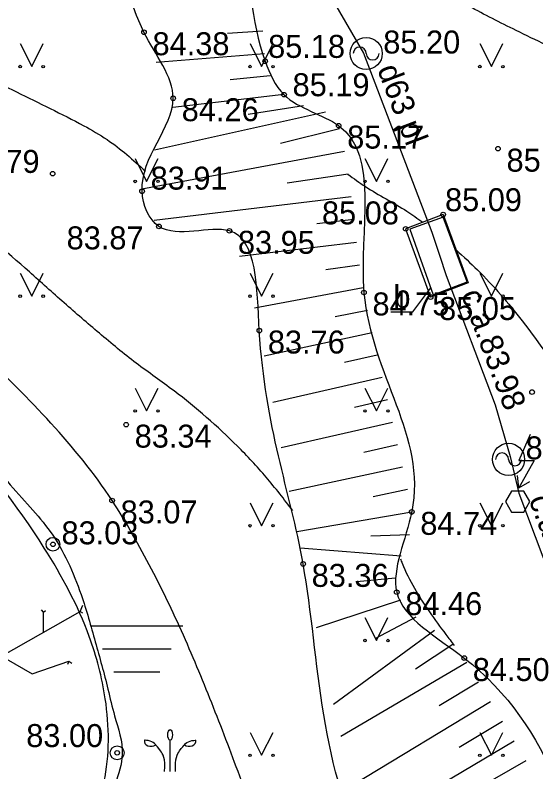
# Model space of a CAD drawing. Extents: x 576692 to 577659, y 273254 to 273799.
# Drawn here: x 576827.14 to 576838.47, y 273642.14 to 273658.62 of the extents above; entities that cross this region are included whole.
import ezdxf

# ---------------------------------------------------------------- set-up
doc = ezdxf.new("R2010")
doc.units = 0
for name, color, linetype in [('APGS_VADP_ZSPR_####_I', 7, 'Continuous'), ('BUVE_BALK_####_####_#', 7, 'Continuous'), ('BUVE_COKL_####_####_#', 7, 'Continuous'), ('BUVE_EKAS_ADRS_TKST_#', 7, 'Continuous'), ('DREN_ELEM_####_####_#', 7, 'Continuous'), ('ELEK_STTP_####_TKST_#', 7, 'Continuous'), ('ELEK_STUT_####_####_#', 7, 'Continuous'), ('ELEK_VADV_ZSPR_####_#', 7, 'Continuous'), ('GAZE_ELEM_####_####_#', 7, 'Continuous'), ('GAZE_VADP_VSP1_TKST_#', 7, 'Continuous'), ('GAZE_VADP_VSP2_TKST_#', 7, 'Continuous'), ('GAZE_VADP_ZSPD_####_#', 7, 'Continuous'), ('GEOD_ELEM_####_TKST_#', 7, 'Continuous'), ('GEOD_SITP_####_TKST_#', 7, 'Continuous'), ('HIDT_REZV_####_TKST_#', 7, 'Continuous'), ('LKAN_ELEM_PAST_TKST_#', 7, 'Continuous'), ('LKAN_VADP_PAST_####_I', 7, 'Continuous'), ('NORB_ZOGS_ZSTP_####_#', 7, 'Continuous'), ('RELJ_ELEM_####_####_#', 7, 'Continuous'), ('ROBZ_PROJ_####_####_#', 7, 'Continuous'), ('ROBZ_UZMR_####_####_#', 7, 'Continuous'), ('SAKT_ELEM_####_####_#', 7, 'Continuous')]:
    doc.layers.add(name, color=color, linetype=linetype)

msp = doc.modelspace()

# ---------------------------------------------------------------- linework, layer by layer
at = {"layer": 'APGS_VADP_ZSPR_####_I'}
for p, q in [((576835.788, 273652.157), (576836.185, 273652.683)), ((576835.316, 273652.157), (576835.788, 273652.157))]:
    msp.add_line(p, q, dxfattribs=at)
at = {"layer": 'BUVE_BALK_####_####_#'}
msp.add_spline([(576843.962, 273614.058), (576844.061, 273614.968), (576844.056, 273615.422), (576844.009, 273615.647), (576843.929, 273615.871), (576843.188, 273617.285), (576842.349, 273618.576), (576841.503, 273619.835), (576840.74, 273621.151), (576839.956, 273622.704), (576839.175, 273624.261), (576838.411, 273625.828), (576837.679, 273627.41), (576834.606, 273634.723), (576833.948, 273636.492), (576833.335, 273638.276), (576832.73, 273640.065), (576832.099, 273641.846), (576831.495, 273643.442), (576830.844, 273645.017), (576830.108, 273646.557), (576829.696, 273647.31), (576829.249, 273648.05), (576827.918, 273649.735), (576826.421, 273651.267), (576825.74, 273651.93), (576825.034, 273652.567), (576823.591, 273653.806), (576822.167, 273655.062), (576821.487, 273655.721), (576821.159, 273656.063), (576820.84, 273656.414), (576819.349, 273658.497), (576818.708, 273659.617), (576814.946, 273663.491)], degree=3, dxfattribs=at)
at = {"layer": 'BUVE_COKL_####_####_#'}
msp.add_line((576838.094, 273648.325), (576838.335, 273648.464), dxfattribs=at)
msp.add_lwpolyline([(576838.343, 273649.487), (576838.094, 273648.924), (576838.43, 273648.924), (576838.094, 273648.325), (576838.072, 273648.595)], dxfattribs=at)
msp.add_lwpolyline([(576837.938, 273647.795), (576838.204, 273647.795), (576838.337, 273648.025), (576838.204, 273648.256), (576837.938, 273648.256), (576837.805, 273648.025)], close=True, dxfattribs=at)
at = {"layer": 'BUVE_EKAS_ADRS_TKST_#'}
for p, q in [((576828.553, 273645.636), (576828.611, 273645.772)), ((576826.847, 273644.659), (576828.553, 273645.636)), ((576827.759, 273645.616), (576827.714, 273645.671)), ((576827.759, 273645.616), (576827.802, 273645.652)), ((576827.759, 273645.181), (576827.759, 273645.616)), ((576828.553, 273645.636), (576828.608, 273645.603)), ((576826.129, 273645.078), (576827.509, 273644.272)), ((576827.509, 273644.272), (576828.307, 273644.55)), ((576828.307, 273644.55), (576828.276, 273644.477)), ((576828.307, 273644.55), (576828.375, 273644.51))]:
    msp.add_line(p, q, dxfattribs=at)
for centre in [(576827.963, 273647.096), (576829.36, 273642.555)]:
    msp.add_circle(centre, 0.15, dxfattribs=at)
at = {"layer": 'DREN_ELEM_####_####_#'}
for points in [[(576836.452, 273654.278), (576835.635, 273653.967)], [(576836.452, 273654.278), (576836.994, 273652.792)], [(576835.635, 273653.967), (576836.177, 273652.481)], [(576836.994, 273652.792), (576836.177, 273652.481)]]:
    msp.add_lwpolyline(points, dxfattribs=at)
at = {"layer": 'ELEK_STUT_####_####_#'}
msp.add_spline([(576839.206, 273617.748), (576838.954, 273618.53), (576838.466, 273620.108), (576837.419, 273621.993), (576834.991, 273625.372), (576831.446, 273630.887), (576829.576, 273634.322), (576828.976, 273635.746), (576828.683, 273637.604), (576828.501, 273639.363), (576828.627, 273640.396), (576829.073, 273641.918), (576829.101, 273643.733), (576828.752, 273645.088), (576827.775, 273647.015), (576825.738, 273649.681), (576823.742, 273651.818), (576819.346, 273656.258), (576817.713, 273658.003), (576816.415, 273660.517), (576814.84, 273663.385), (576813.875, 273664.231), (576812.937, 273664.984)], degree=3, dxfattribs=at)
at = {"layer": 'ELEK_VADV_ZSPR_####_#'}
for points in [[(576836.452, 273654.224), (576835.725, 273653.956)], [(576836.97, 273652.811), (576836.452, 273654.224)], [(576835.725, 273653.956), (576836.237, 273652.529)], [(576836.237, 273652.529), (576836.97, 273652.811)]]:
    msp.add_lwpolyline(points, dxfattribs=at)
at = {"layer": 'GAZE_ELEM_####_####_#'}
for p, q in [((576832.531, 273658.274), (576831.76, 273658.224)), ((576832.567, 273657.776), (576830.206, 273657.586)), ((576832.687, 273657.296), (576831.819, 273657.214)), ((576832.984, 273656.895), (576830.573, 273656.61)), ((576833.41, 273656.649), (576832.206, 273656.457)), ((576833.889, 273656.504), (576830.17, 273655.678)), ((576834.196, 273656.142), (576832.914, 273655.825)), ((576834.302, 273655.653), (576829.899, 273654.828)), ((576834.384, 273655.16), (576833.061, 273654.963)), ((576834.45, 273654.665), (576830.167, 273654.15)), ((576834.508, 273654.168), (576833.703, 273654.077)), ((576834.564, 273653.671), (576832.018, 273653.364)), ((576834.629, 273653.175), (576833.898, 273653.072)), ((576834.709, 273652.682), (576832.348, 273652.237)), ((576834.806, 273652.191), (576834.102, 273652.047)), ((576834.909, 273651.702), (576832.559, 273651.19)), ((576835.017, 273651.214), (576834.308, 273651.055)), ((576835.128, 273650.726), (576832.747, 273650.182)), ((576835.239, 273650.239), (576834.519, 273650.074)), ((576835.351, 273649.751), (576832.928, 273649.198)), ((576835.461, 273649.264), (576834.728, 273649.099)), ((576835.569, 273648.775), (576833.104, 273648.244)), ((576835.672, 273648.286), (576834.928, 273648.133)), ((576835.769, 273647.796), (576833.269, 273647.368)), ((576835.716, 273647.304), (576834.878, 273647.273)), ((576835.537, 273646.837), (576833.337, 273647.015)), ((576835.405, 273646.357), (576834.57, 273646.279)), ((576835.523, 273645.88), (576833.692, 273645.276)), ((576835.856, 273645.51), (576834.968, 273645.04)), ((576836.262, 273645.219), (576834.064, 273643.604)), ((576836.66, 273644.917), (576835.85, 273644.38)), ((576836.965, 273644.524), (576834.227, 273642.911)), ((576837.221, 273644.095), (576836.362, 273643.577)), ((576837.48, 273643.667), (576834.485, 273641.851)), ((576837.739, 273643.239), (576836.8, 273642.672)), ((576837.995, 273642.81), (576834.732, 273640.873)), ((576838.247, 273642.378), (576837.227, 273641.793))]:
    msp.add_line(p, q, dxfattribs=at)
msp.add_spline([(576832.752, 273667.765), (576832.509, 273663.16), (576832.58, 273657.617), (576832.99, 273656.888), (576834.178, 273656.214), (576834.728, 273652.581), (576835.768, 273647.802), (576835.442, 273646.054), (576836.91, 273644.618), (576839.764, 273638.662), (576839.933, 273637.528), (576840.475, 273632.274), (576842.148, 273628.271), (576842.73, 273626.244), (576843.067, 273625.31), (576843.946, 273624.925), (576846.1, 273624.888), (576850.915, 273625.009), (576852.538, 273625.231), (576854.761, 273624.575), (576855.668, 273623.408), (576855.354, 273621.987), (576854.583, 273621.023), (576855.053, 273620.278), (576855.05, 273620.08), (576854.604, 273618.921), (576854.165, 273617.889), (576853.774, 273617.488), (576853.674, 273617.252), (576853.77, 273616.967), (576854.827, 273616.356), (576854.95, 273616.221), (576855.722, 273614.848), (576857.549, 273612.349), (576858.206, 273610.078), (576857.63, 273607.292), (576856.966, 273605.786), (576854.948, 273601.016)], degree=3, dxfattribs=at)
at = {"layer": 'GAZE_VADP_VSP1_TKST_#'}
msp.add_lwpolyline([(576814.623, 273733.653), (576817.063, 273724.657), (576818.037, 273722.502), (576819.666, 273719.476), (576820.185, 273717.745), (576820.81, 273714.191), (576823.447, 273704.354), (576823.628, 273703.505), (576826.691, 273690.106), (576827.562, 273685.648), (576828.56, 273678.773), (576829.128, 273672.447), (576829.408, 273667.426), (576830.516, 273663.952), (576831.144, 273662.885), (576833.216, 273660.013), (576833.933, 273659.148), (576834.717, 273657.795), (576836.208, 273653.892), (576836.372, 273653.396)], dxfattribs=at)
at = {"layer": 'GAZE_VADP_VSP2_TKST_#'}
msp.add_lwpolyline([(576836.372, 273653.396), (576836.519, 273652.953), (576837.582, 273650.133), (576837.906, 273649.009), (576838.095, 273648.207), (576839.874, 273643.493), (576841.093, 273641.261), (576843.166, 273638.464), (576845.597, 273635.684), (576846.78, 273634.715), (576850.695, 273632.125), (576852.662, 273630.867), (576855.046, 273629.082), (576856.199, 273627.876), (576857.289, 273626.424), (576859.457, 273622.595), (576859.975, 273621.094), (576860.513, 273618.031), (576860.503, 273617.465), (576860.358, 273616.452), (576860.419, 273615.51), (576860.941, 273611.653), (576861.574, 273601.614), (576861.576, 273595.267)], dxfattribs=at)
at = {"layer": 'GEOD_ELEM_####_TKST_#'}
msp.add_spline([(576820.413, 273662.342), (576820.718, 273661.783), (576820.914, 273661.447), (576821.377, 273660.86), (576821.646, 273660.597), (576821.928, 273660.345), (576823.08, 273659.395), (576824.294, 273658.535), (576824.644, 273658.313), (576824.996, 273658.095), (576825.714, 273657.685), (576826.439, 273657.309), (576827.172, 273656.947), (576827.904, 273656.587), (576828.631, 273656.213), (576829.141, 273655.91), (576829.975, 273655.224)], degree=3, dxfattribs=at)
at = {"layer": 'GEOD_SITP_####_TKST_#'}
for points in [[(576833.182, 273647.829), (576832.6, 273648.558), (576831.974, 273649.235), (576830.596, 273650.438), (576829.776, 273651.04), (576828.973, 273651.693), (576828.207, 273652.354), (576827.45, 273653.028), (576825.914, 273654.346), (576824.278, 273655.607), (576822.654, 273656.816), (576821.919, 273657.367), (576820.789, 273658.448), (576820.318, 273659.079), (576819.919, 273659.758), (576819.748, 273660.132), (576819.6, 273660.514), (576819.455, 273660.896), (576819.29, 273661.269), (576817.998, 273663.791), (576817.745, 273664.23), (576817.477, 273664.66), (576817.212, 273665.093), (576816.97, 273665.539), (576814.941, 273667.692), (576815.645, 273668.941), (576815.71, 273669.145)], [(576861.944, 273637.196), (576861.726, 273637.417), (576860.901, 273638.131), (576860.127, 273638.798), (576858.978, 273639.657), (576858.395, 273640.077), (576857.84, 273640.53), (576857.564, 273640.785), (576857.316, 273641.018), (576856.597, 273641.49), (576856.2, 273641.67), (576855.798, 273641.837), (576855.593, 273641.907), (576855.382, 273641.961), (576855.173, 273642.017), (576854.971, 273642.095), (576854.43, 273642.415), (576853.964, 273642.77), (576853.807, 273642.89), (576853.719, 273642.985), (576853.606, 273643.166), (576853.406, 273643.456), (576852.886, 273644.111), (576852.33, 273644.736), (576851.768, 273645.358), (576851.229, 273646.003), (576850.524, 273647.121), (576849.856, 273649.094), (576849.566, 273649.945), (576849.363, 273650.71), (576849.197, 273651.566), (576849.122, 273651.997), (576849.027, 273652.425), (576848.722, 273653.106), (576848.503, 273653.417), (576848.252, 273653.711), (576847.538, 273654.384), (576846.74, 273654.934), (576846.125, 273655.24), (576845.589, 273655.423), (576845.052, 273655.599), (576844.514, 273655.774), (576843.979, 273655.956), (576840.467, 273657.219), (576839.349, 273657.676), (576838.036, 273658.288), (576837.017, 273658.817), (576836.521, 273659.108), (576836.035, 273659.42), (576835.446, 273659.937), (576833.078, 273662.646), (576832.622, 273663.212), (576832.525, 273663.418)], [(576834.38, 273655.155), (576834.759, 273654.889), (576835.21, 273654.619), (576835.663, 273654.35), (576836.011, 273654.11)], [(576836.737, 273653.507), (576837.199, 273653.071), (576838.168, 273651.964), (576839.276, 273650.389), (576839.675, 273649.775), (576840.068, 273649.157), (576840.874, 273647.935), (576842.937, 273645.043), (576843.644, 273644.077), (576844.358, 273643.116), (576845.071, 273642.154), (576845.776, 273641.185), (576846.532, 273639.939), (576848.959, 273635.068), (576849.467, 273633.911), (576849.494, 273633.87), (576849.54, 273633.844), (576849.669, 273633.76), (576849.716, 273633.696), (576849.75, 273633.628), (576849.789, 273633.484), (576849.818, 273633.184), (576849.885, 273632.56), (576849.923, 273631.934), (576849.964, 273631.308), (576850.042, 273630.684), (576850.228, 273630.011), (576850.401, 273629.706), (576850.514, 273629.568), (576850.649, 273629.442), (576850.839, 273629.33), (576851.04, 273629.256), (576851.437, 273629.127), (576852.241, 273628.927), (576852.405, 273628.885), (576852.774, 273628.757), (576853.14, 273628.623), (576853.871, 273628.35), (576855.336, 273627.811), (576856.838, 273627.284), (576857.811, 273626.95), (576859.757, 273626.119), (576860.71, 273625.654), (576861.662, 273625.19), (576862.208, 273624.916), (576862.747, 273624.63), (576863.288, 273624.343), (576863.84, 273624.071), (576864.734, 273623.812), (576865.684, 273623.739), (576866.647, 273623.686), (576867.118, 273623.618), (576867.35, 273623.56), (576867.582, 273623.491), (576867.793, 273623.35), (576869.286, 273620.101), (576869.949, 273618.673), (576870.065, 273618.383)], [(576835.521, 273646.78), (576835.559, 273646.683), (576836.151, 273645.625), (576836.509, 273645.133), (576836.692, 273644.891)]]:
    msp.add_spline(points, degree=3, dxfattribs=at)
at = {"layer": 'LKAN_ELEM_PAST_TKST_#'}
for p, q in [((576827.25, 273658), (576827.5, 273657.5)), ((576827.5, 273657.5), (576827.75, 273658)), ((576832.25, 273658), (576832.5, 273657.5)), ((576832.5, 273657.5), (576832.75, 273658)), ((576837.25, 273658), (576837.5, 273657.5)), ((576837.5, 273657.5), (576837.75, 273658)), ((576829.75, 273655.5), (576830, 273655)), ((576830, 273655), (576830.25, 273655.5)), ((576834.75, 273655.5), (576835, 273655)), ((576835, 273655), (576835.25, 273655.5)), ((576827.25, 273653), (576827.5, 273652.5)), ((576827.5, 273652.5), (576827.75, 273653)), ((576832.25, 273653), (576832.5, 273652.5)), ((576832.5, 273652.5), (576832.75, 273653)), ((576837.25, 273653), (576837.5, 273652.5)), ((576837.5, 273652.5), (576837.75, 273653)), ((576829.75, 273650.5), (576830, 273650)), ((576830, 273650), (576830.25, 273650.5)), ((576834.75, 273650.5), (576835, 273650)), ((576835, 273650), (576835.25, 273650.5)), ((576832.25, 273648), (576832.5, 273647.5)), ((576832.5, 273647.5), (576832.75, 273648)), ((576837.25, 273648), (576837.5, 273647.5)), ((576837.5, 273647.5), (576837.75, 273648)), ((576834.75, 273645.5), (576835, 273645)), ((576835, 273645), (576835.25, 273645.5)), ((576828.787, 273645.321), (576830.787, 273645.321)), ((576829.037, 273644.821), (576830.537, 273644.821)), ((576829.287, 273644.321), (576830.287, 273644.321)), ((576832.25, 273643), (576832.5, 273642.5)), ((576832.5, 273642.5), (576832.75, 273643)), ((576837.25, 273643), (576837.5, 273642.5)), ((576837.5, 273642.5), (576837.75, 273643)), ((576830.511, 273642.151), (576830.511, 273642.831))]:
    msp.add_line(p, q, dxfattribs=at)
for centre, radius in [((576827.25, 273657.5), 0.028), ((576827.75, 273657.5), 0.0263), ((576832.25, 273657.5), 0.028), ((576832.75, 273657.5), 0.0263), ((576837.25, 273657.5), 0.028), ((576837.75, 273657.5), 0.0263), ((576829.75, 273655), 0.028), ((576830.25, 273655), 0.0263), ((576834.75, 273655), 0.028), ((576835.25, 273655), 0.0263), ((576827.25, 273652.5), 0.028), ((576827.75, 273652.5), 0.0263), ((576832.25, 273652.5), 0.028), ((576832.75, 273652.5), 0.0263), ((576837.25, 273652.5), 0.028), ((576837.75, 273652.5), 0.0263), ((576829.75, 273650), 0.028), ((576830.25, 273650), 0.0263), ((576834.75, 273650), 0.028), ((576835.25, 273650), 0.0263), ((576832.25, 273647.5), 0.028), ((576832.75, 273647.5), 0.0263), ((576837.25, 273647.5), 0.028), ((576837.75, 273647.5), 0.0263), ((576834.75, 273645), 0.028), ((576835.25, 273645), 0.0263), ((576832.25, 273642.5), 0.028), ((576832.75, 273642.5), 0.0263), ((576837.25, 273642.5), 0.028), ((576837.75, 273642.5), 0.0263)]:
    msp.add_circle(centre, radius, dxfattribs=at)
msp.add_ellipse((576830.511, 273642.946), major_axis=(0, 0.114), ratio=0.447069, dxfattribs=at)
for centre, major_axis, start_param, end_param in [((576830.096, 273642.808), (-0.147, 0), 6.117242, 8.627806), ((576830.925, 273642.808), (0.147, 0), 3.938565, 6.449128)]:
    msp.add_ellipse(centre, major_axis=major_axis, ratio=0.769466, start_param=start_param, end_param=end_param, dxfattribs=at)
for points in [[(576830.199, 273642.727), (576830.162, 273642.768), (576830.094, 273642.823), (576829.956, 273642.831), (576829.951, 273642.827)], [(576830.822, 273642.727), (576830.859, 273642.768), (576830.927, 273642.823), (576831.066, 273642.831), (576831.07, 273642.827)], [(576830.39, 273642.151), (576830.413, 273642.439), (576830.297, 273642.616), (576830.207, 273642.719), (576830.199, 273642.727)], [(576830.632, 273642.151), (576830.609, 273642.439), (576830.725, 273642.616), (576830.815, 273642.719), (576830.822, 273642.727)]]:
    msp.add_open_spline(points, degree=3, dxfattribs=at)
at = {"layer": 'LKAN_VADP_PAST_####_I'}
msp.add_spline([(576812.842, 273665.824), (576812.811, 273665.743), (576812.814, 273665.69), (576812.851, 273665.627), (576812.986, 273665.49), (576814.774, 273663.674), (576815.389, 273662.702), (576815.866, 273661.966), (576816.7, 273660.402), (576817.524, 273658.924), (576817.855, 273658.352), (576818.596, 273657.416), (576819.8, 273656.007), (576821.141, 273654.684), (576822.497, 273653.371), (576823.874, 273652.107), (576824.573, 273651.255), (576825.95, 273649.694), (576826.971, 273648.461), (576827.47, 273647.902), (576827.903, 273647.372), (576828.575, 273646.001), (576828.884, 273644.971), (576829.158, 273643.944), (576829.304, 273643.361), (576829.471, 273642.524), (576829.32, 273641.873), (576829.119, 273641.091), (576828.921, 273640.069), (576828.875, 273639.626), (576828.835, 273639.304), (576828.849, 273638.281), (576829.046, 273636.949), (576829.801, 273634.584), (576830.167, 273633.657), (576830.692, 273632.653), (576831.781, 273630.74), (576832.922, 273628.899), (576834.187, 273627.04), (576835.095, 273625.631), (576836.095, 273624.213), (576837.098, 273622.801), (576838.263, 273621.273), (576838.65, 273620.304), (576838.81, 273619.863), (576839.313, 273618.25), (576839.984, 273616.65), (576840.504, 273615.889), (576840.765, 273615.631), (576841.015, 273615.399), (576841.324, 273615.171), (576842.389, 273614.438), (576843.595, 273614.11), (576844.811, 273614.066), (576846.015, 273614.188), (576847.455, 273614.453), (576848.892, 273614.904), (576849.184, 273615.13)], degree=3, dxfattribs=at)
at = {"layer": 'RELJ_ELEM_####_####_#'}
for centre in [(576829.943, 273658.248), (576832.58, 273657.617), (576830.578, 273656.811), (576832.99, 273656.888), (576834.178, 273656.214), (576837.644, 273655.712), (576827.957, 273655.168), (576829.902, 273654.785), (576836.452, 273654.278), (576830.268, 273654.02), (576835.635, 273653.967), (576831.801, 273653.923), (576834.728, 273652.581), (576836.177, 273652.481), (576832.452, 273651.751), (576838.385, 273650.412), (576829.555, 273649.702), (576829.249, 273648.05), (576835.768, 273647.802), (576827.963, 273647.096), (576833.405, 273646.669), (576835.442, 273646.054), (576836.91, 273644.618), (576829.36, 273642.555)]:
    msp.add_circle(centre, 0.05, dxfattribs=at)
at = {"layer": 'ROBZ_UZMR_####_####_#'}
for centre in [(576834.777, 273657.785), (576837.873, 273648.946)]:
    msp.add_circle(centre, 0.35, dxfattribs=at)
for centre, start, end in [((576834.637, 273657.785), 0, 180), ((576834.917, 273657.785), 180, 0), ((576837.733, 273648.946), 0, 180), ((576838.013, 273648.946), 180, 0)]:
    msp.add_arc(centre, 0.14, start, end, dxfattribs=at)
at = {"layer": 'SAKT_ELEM_####_####_#'}
msp.add_spline([(576854.948, 273601.016), (576854.301, 273604.39), (576855.034, 273607.594), (576855.939, 273609.37), (576855.48, 273610.601), (576855.167, 273611.215), (576854.024, 273612.547), (576853.371, 273614.86), (576852.758, 273616.2), (576853.019, 273618.136), (576853.958, 273619.995), (576854.079, 273620.98), (576853.973, 273622.713), (576852.629, 273623.186), (576850.845, 273622.616), (576848.884, 273621.788), (576845.182, 273620.999), (576842.758, 273620.833), (576840.549, 273622.928), (576838.693, 273626.289), (576836.368, 273633.613), (576835.78, 273638.891), (576834.899, 273640.23), (576833.405, 273646.669), (576832.452, 273651.751), (576831.801, 273653.923), (576830.268, 273654.02), (576829.902, 273654.785), (576830.578, 273656.811), (576829.943, 273658.248), (576830.972, 273664.323), (576832.752, 273667.765)], degree=3, dxfattribs=at)

# ---------------------------------------------------------------- texts
at = {"layer": 'APGS_VADP_ZSPR_####_I'}
msp.add_text('b', height=0.5, dxfattribs=at).set_placement((576835.369, 273652.241))
at = {"layer": 'ELEK_STTP_####_TKST_#'}
for s, rotation, p in [('c.a.83.98', 290.654, (576836.833, 273652.546)), ('c.a.83.89', 290.6758, (576838.306, 273648.073))]:
    msp.add_text(s, height=0.5, rotation=rotation, dxfattribs=at).set_placement(p)
at = {"layer": 'GAZE_VADP_ZSPD_####_#'}
msp.add_text('d63 pl', height=0.5, rotation=290.9075, dxfattribs=at).set_placement((576835.012, 273657.443))
at = {"layer": 'HIDT_REZV_####_TKST_#'}
for s, p in [(' 84.38', (576829.943, 273657.748)), (' 85.18', (576832.458, 273657.69)), (' 85.19', (576832.99, 273656.855)), (' 84.26', (576830.578, 273656.311)), (' 85.17', (576834.178, 273655.714)), (' 83.79', (576825.813, 273655.185)), (' 85.18', (576837.644, 273655.212)), (' 83.91', (576829.902, 273654.821)), (' 85.09', (576836.306, 273654.351)), (' 85.08', (576833.629, 273654.064)), (' 83.87', (576828.075, 273653.52)), (' 83.95', (576831.801, 273653.423)), (' 84.75', (576834.728, 273652.081)), (' 85.05', (576836.177, 273651.981)), (' 83.76', (576832.452, 273651.251)), (' 83.34', (576829.555, 273649.202)), (' 83.07', (576829.249, 273647.55)), (' 84.74', (576835.768, 273647.302)), (' 83.36', (576833.405, 273646.169)), (' 84.46', (576835.442, 273645.554)), (' 84.50', (576836.91, 273644.118))]:
    msp.add_text(s, height=0.5, dxfattribs=at).set_placement(p)
at = {"layer": 'NORB_ZOGS_ZSTP_####_#'}
for s, p in [(' 83.03', (576827.963, 273647.096)), (' 83.00', (576827.196, 273642.68))]:
    msp.add_text(s, height=0.5, dxfattribs=at).set_placement(p)
at = {"layer": 'ROBZ_PROJ_####_####_#'}
for s, p in [('  85.20', (576834.777, 273657.785)), ('  84.87', (576837.873, 273648.946))]:
    msp.add_text(s, height=0.5, dxfattribs=at).set_placement(p)

doc.saveas('drawing.dxf')
